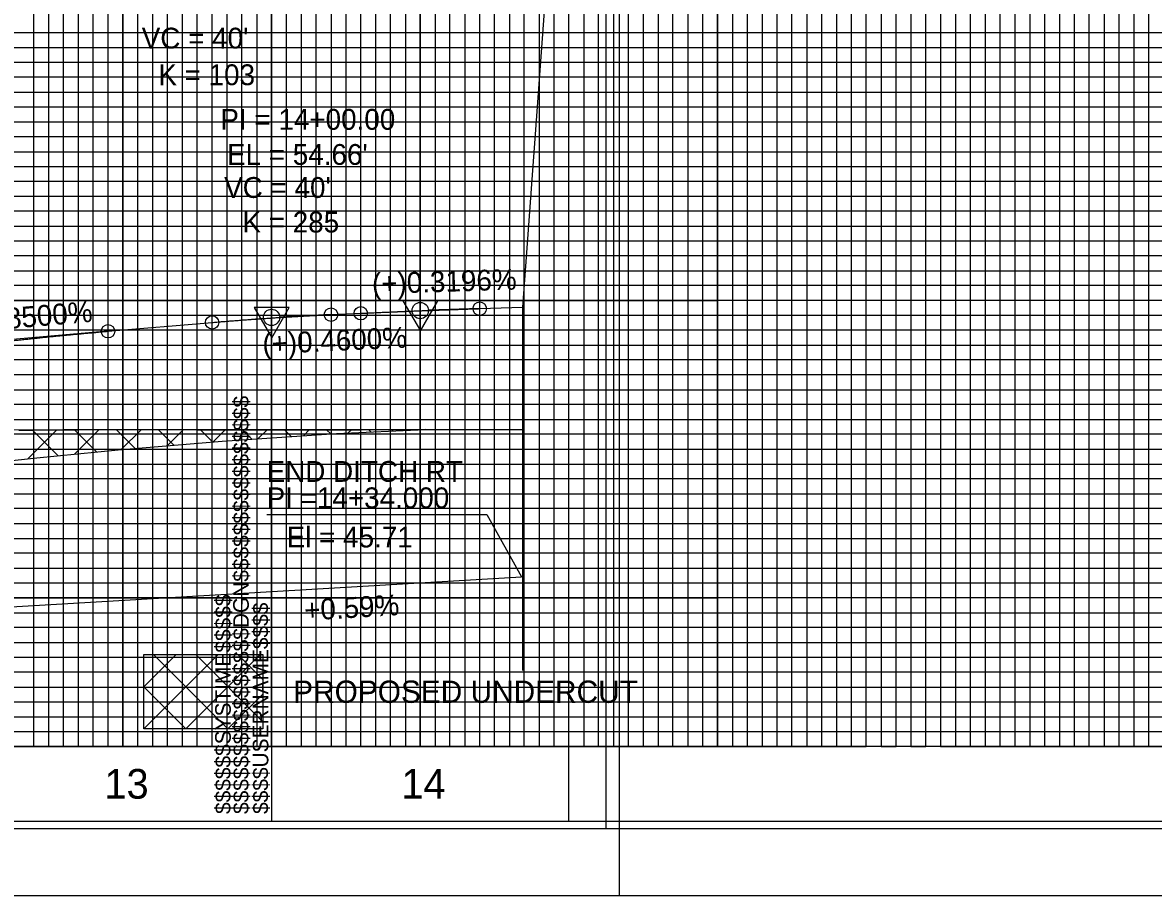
# Model space of a CAD drawing. Extents: x 2345490 to 2445302, y 465165 to 573888.
# Drawn here: x 2412161.6 to 2412541.9, y 541026.7 to 541320.1 of the extents above; entities that cross this region are included whole.
import ezdxf

# ---------------------------------------------------------------- set-up
doc = ezdxf.new("R2010")
doc.units = 0
for name, color, linetype in [('Old_Level_1', 7, 'Continuous'), ('Old_Level_18', 7, 'Continuous'), ('Old_Level_2', 7, 'Continuous'), ('Old_Level_3', 7, 'Continuous'), ('Old_Level_40', 7, 'Continuous'), ('Old_Level_41', 7, 'Continuous'), ('Old_Level_42', 7, 'Continuous'), ('Old_Level_43', 7, 'Continuous'), ('Old_Level_5', 7, 'Continuous'), ('Old_Level_50', 7, 'Continuous'), ('Old_Level_51', 7, 'Continuous'), ('Old_Level_57', 7, 'Continuous'), ('Old_Level_63', 7, 'Continuous')]:
    doc.layers.add(name, color=color, linetype=linetype)

msp = doc.modelspace()

# ---------------------------------------------------------------- linework, layer by layer
at = {"layer": 'Old_Level_1'}
msp.add_lwpolyline([(2412160.325, 541183.0945), (2412165.325, 541183.1285), (2412170.325, 541183.163), (2412175.325, 541183.195), (2412180.325, 541183.225), (2412185.325, 541183.25275), (2412190.325, 541183.2785), (2412195.325, 541183.301), (2412200.325, 541183.28775), (2412205.325, 541183.27575), (2412210.325, 541183.265), (2412215.325, 541183.25525), (2412220.325, 541183.24675), (2412225.325, 541183.239), (2412230.325, 541183.23225), (2412235.325, 541183.20925), (2412240.325, 541183.2), (2412245.325, 541183.195), (2412250.325, 541183.191), (2412255.325, 541183.188), (2412260.325, 541183.186), (2412265.325, 541183.18475), (2412270.325, 541183.18425), (2412275.325, 541183.25), (2412280.325, 541183.26), (2412285.325, 541183.26075), (2412290.325, 541183.2615), (2412295.325, 541183.26275), (2412300.325, 541183.264), (2412305.325, 541183.26525), (2412310.325, 541183.267), (2412315.325, 541183.25225), (2412320.325, 541183.252), (2412325.325, 541183.255), (2412329.745, 541183.25775)], dxfattribs=at)
at = {"layer": 'Old_Level_18'}
msp.add_line((2412245.325, 541051.694), (2412245.325, 541051.694), dxfattribs=at)
msp.add_line((2412245.325, 541051.694), (2412245.325, 541051.694), dxfattribs=at)
for points in [[(2412345.325, 542101.694), (2410845.325, 542101.694), (2410845.325, 541051.694), (2412345.325, 541051.694)], [(2413745.325, 542101.694), (2412245.325, 542101.694), (2412245.325, 541051.694), (2413745.325, 541051.694)]]:
    msp.add_lwpolyline(points, close=True, dxfattribs=at)
at = {"layer": 'Old_Level_2'}
for p, q in [((2412344.57, 541428.464), (2412329.745, 541224.394)), ((2412265.325, 541221.914), (2412275.325, 541222.374)), ((2412275.325, 541222.374), (2412292.578, 541223.1675)), ((2412315.325, 541223.933), (2412298.07375, 541223.38175)), ((2412315.325, 541223.933), (2412329.745, 541224.394)), ((2412190.325, 541216.319), (2412225.325, 541219.294)), ((2412225.325, 541219.294), (2412242.585, 541220.761)), ((2412265.325, 541221.914), (2412248.07225, 541221.12025)), ((2412190.325, 541216.319), (2412148.06525, 541212.72675))]:
    msp.add_line(p, q, dxfattribs=at)
for points in [[(2412301.25075, 541226.5785), (2412289.50825, 541226.564), (2412295.39175, 541216.44575)], [(2412251.25075, 541224.2785), (2412239.50825, 541224.264), (2412245.39175, 541214.14575)]]:
    msp.add_lwpolyline(points, close=True, dxfattribs=at)
for centre, radius in [((2412295.325, 541223.294), 2.75), ((2412295.325, 541223.294), 2.75), ((2412315.325, 541223.933), 2.25), ((2412245.325, 541220.994), 2.75), ((2412245.325, 541220.994), 2.75), ((2412265.325, 541221.914), 2.25), ((2412275.325, 541222.374), 2.25), ((2412190.325, 541216.319), 2.25), ((2412225.325, 541219.294), 2.25)]:
    msp.add_circle(centre, radius, dxfattribs=at)
for points in [[(2412275.325, 541222.374), (2412276.125, 541222.4105), (2412276.925, 541222.447), (2412277.725, 541222.48325), (2412278.525, 541222.51925), (2412279.325, 541222.555), (2412280.125, 541222.59075), (2412280.925, 541222.626), (2412281.725, 541222.661), (2412282.525, 541222.696), (2412283.325, 541222.73075), (2412284.125, 541222.765), (2412284.925, 541222.79925), (2412285.725, 541222.83325), (2412286.525, 541222.867), (2412287.325, 541222.9005), (2412288.125, 541222.934), (2412288.925, 541222.967), (2412289.725, 541223), (2412290.525, 541223.0325), (2412291.325, 541223.065), (2412292.125, 541223.09725), (2412292.925, 541223.129), (2412293.725, 541223.16075), (2412294.525, 541223.19225), (2412295.325, 541223.22375), (2412296.125, 541223.25475), (2412296.925, 541223.2855), (2412297.725, 541223.31625), (2412298.525, 541223.3465), (2412299.325, 541223.37675), (2412300.125, 541223.40675), (2412300.925, 541223.4365), (2412301.725, 541223.466), (2412302.525, 541223.49525), (2412303.325, 541223.52425), (2412304.125, 541223.553), (2412304.925, 541223.58175), (2412305.725, 541223.61), (2412306.525, 541223.63825), (2412307.325, 541223.66625), (2412308.125, 541223.69375), (2412308.925, 541223.72125), (2412309.725, 541223.7485), (2412310.525, 541223.7755), (2412311.325, 541223.8025), (2412312.125, 541223.829), (2412312.925, 541223.85525), (2412313.725, 541223.8815), (2412314.525, 541223.90725), (2412315.325, 541223.933)], [(2412225.325, 541219.294), (2412226.125, 541219.3615), (2412226.925, 541219.42875), (2412227.725, 541219.495), (2412228.525, 541219.561), (2412229.325, 541219.626), (2412230.125, 541219.69075), (2412230.925, 541219.7545), (2412231.725, 541219.818), (2412232.525, 541219.8805), (2412233.325, 541219.94275), (2412234.125, 541220.004), (2412234.925, 541220.065), (2412235.725, 541220.12525), (2412236.525, 541220.18475), (2412237.325, 541220.24375), (2412238.125, 541220.302), (2412238.925, 541220.35975), (2412239.725, 541220.41675), (2412240.525, 541220.47325), (2412241.325, 541220.529), (2412242.125, 541220.58425), (2412242.925, 541220.63875), (2412243.725, 541220.69275), (2412244.525, 541220.74625), (2412245.325, 541220.799), (2412246.125, 541220.851), (2412246.925, 541220.9025), (2412247.725, 541220.95325), (2412248.525, 541221.0035), (2412249.325, 541221.053), (2412250.125, 541221.102), (2412250.925, 541221.1505), (2412251.725, 541221.198), (2412252.525, 541221.24525), (2412253.325, 541221.29175), (2412254.125, 541221.3375), (2412254.925, 541221.38275), (2412255.725, 541221.42725), (2412256.525, 541221.47125), (2412257.325, 541221.51475), (2412258.125, 541221.5575), (2412258.925, 541221.5995), (2412259.725, 541221.641), (2412260.525, 541221.68175), (2412261.325, 541221.722), (2412262.125, 541221.76175), (2412262.925, 541221.80075), (2412263.725, 541221.839), (2412264.525, 541221.87675), (2412265.325, 541221.914)], [(2412100.325, 541205.38775), (2412102.125, 541205.6705), (2412103.925, 541205.951), (2412105.725, 541206.2285), (2412107.525, 541206.50375), (2412109.325, 541206.776), (2412111.125, 541207.046), (2412112.925, 541207.313), (2412114.725, 541207.57775), (2412116.525, 541207.8395), (2412118.325, 541208.099), (2412120.125, 541208.3555), (2412121.925, 541208.60975), (2412123.725, 541208.861), (2412125.525, 541209.11), (2412127.325, 541209.356), (2412129.125, 541209.59975), (2412130.925, 541209.8405), (2412132.725, 541210.079), (2412134.525, 541210.3145), (2412136.325, 541210.54775), (2412138.125, 541210.778), (2412139.925, 541211.006), (2412141.725, 541211.231), (2412143.525, 541211.45375), (2412145.325, 541211.6735), (2412147.125, 541211.891), (2412148.925, 541212.1055), (2412150.725, 541212.31775), (2412152.525, 541212.527), (2412154.325, 541212.734), (2412156.125, 541212.938), (2412157.925, 541213.13975), (2412159.725, 541213.3385), (2412161.525, 541213.535), (2412163.325, 541213.7285), (2412165.125, 541213.91975), (2412166.925, 541214.108), (2412168.725, 541214.294), (2412170.525, 541214.477), (2412172.325, 541214.65775), (2412174.125, 541214.8355), (2412175.925, 541215.011), (2412177.725, 541215.1835), (2412179.525, 541215.35375), (2412181.325, 541215.521), (2412183.125, 541215.686), (2412184.925, 541215.848), (2412186.725, 541216.00775), (2412188.525, 541216.1645), (2412190.325, 541216.319)]]:
    msp.add_spline(points, degree=3, dxfattribs=at)
at = {"layer": 'Old_Level_3'}
for p, q in [((2412243.70307, 541154.69132), (2412317.68749, 541154.69132)), ((2412317.68749, 541154.69132), (2412329.325, 541133.794))]:
    msp.add_line(p, q, dxfattribs=at)
msp.add_lwpolyline([(2411795.325, 541145.894), (2411895.325, 541120.894), (2411982.325, 541116.494), (2412020.325, 541115.594), (2412329.325, 541133.794)], dxfattribs=at)
at = {"layer": 'Old_Level_40'}
msp.add_line((2412245.325, 541051.694), (2412245.325, 541051.694), dxfattribs=at)
msp.add_line((2412245.325, 541051.694), (2412245.325, 541051.694), dxfattribs=at)
msp.add_line((2412245.325, 541051.694), (2412245.325, 541051.694), dxfattribs=at)
msp.add_line((2412245.325, 541051.694), (2412245.325, 541051.694), dxfattribs=at)
at = {"layer": 'Old_Level_41'}
for p, q in [((2412345.325, 541076.694), (2410845.325, 541076.694)), ((2413745.325, 541076.694), (2412245.325, 541076.694))]:
    msp.add_line(p, q, dxfattribs=at)
for points in [[(2412245.325, 542101.694), (2412295.325, 542101.694), (2412295.325, 541076.694), (2412345.325, 541076.694), (2412345.325, 542101.694), (2412395.325, 542101.694), (2412395.325, 541076.694), (2412445.325, 541076.694), (2412445.325, 542101.694), (2412495.325, 542101.694), (2412495.325, 541076.694), (2412545.325, 541076.694)], [(2412320.325, 541076.694), (2412320.325, 542101.694), (2412370.325, 542101.694), (2412370.325, 541076.694), (2412420.325, 541076.694), (2412420.325, 542101.694), (2412470.325, 542101.694), (2412470.325, 541076.694), (2412520.325, 541076.694), (2412520.325, 542101.694), (2412570.325, 542101.694)], [(2412170.325, 541964.144), (2412170.325, 541076.694), (2412220.325, 541076.694), (2412220.325, 541964.144)], [(2412270.325, 541964.144), (2412270.325, 541076.694)], [(2412345.325, 541301.694), (2410845.325, 541301.694), (2410845.325, 541251.694), (2412345.325, 541251.694)], [(2413745.325, 541301.694), (2412245.325, 541301.694), (2412245.325, 541251.694), (2413745.325, 541251.694)], [(2412345.325, 541201.694), (2410845.325, 541201.694), (2410845.325, 541151.694), (2412345.325, 541151.694)], [(2413745.325, 541201.694), (2412245.325, 541201.694), (2412245.325, 541151.694), (2413745.325, 541151.694)], [(2412345.325, 541126.694), (2410845.325, 541126.694), (2410845.325, 541176.694), (2412345.325, 541176.694)], [(2413745.325, 541126.694), (2412245.325, 541126.694), (2412245.325, 541176.694), (2413745.325, 541176.694)], [(2412345.325, 541101.694), (2410845.325, 541101.694)], [(2413745.325, 541101.694), (2412245.325, 541101.694)], [(2412282.825, 541051.694), (2412282.825, 541051.694)]]:
    msp.add_lwpolyline(points, dxfattribs=at)
at = {"layer": 'Old_Level_42'}
for points in [[(2412195.325, 541964.144), (2412195.325, 541076.694), (2412245.325, 541076.694), (2412245.325, 541964.144)], [(2412295.325, 541964.144), (2412295.325, 541076.694), (2412345.325, 541076.694)], [(2412345.325, 541226.694), (2410845.325, 541226.694), (2410845.325, 541276.694), (2412345.325, 541276.694)], [(2413745.325, 541226.694), (2412245.325, 541226.694), (2412245.325, 541276.694), (2413745.325, 541276.694)]]:
    msp.add_lwpolyline(points, dxfattribs=at)
at = {"layer": 'Old_Level_43'}
for points in [[(2412300.325, 542101.694), (2412300.325, 541076.694), (2412305.325, 541076.694), (2412305.325, 542101.694)], [(2412310.325, 542101.694), (2412310.325, 541076.694), (2412315.325, 541076.694), (2412315.325, 542101.694)], [(2412325.325, 542101.694), (2412325.325, 541076.694), (2412330.325, 541076.694), (2412330.325, 542101.694)], [(2412335.325, 542101.694), (2412335.325, 541076.694), (2412340.325, 541076.694), (2412340.325, 542101.694)], [(2412350.325, 542101.694), (2412350.325, 541076.694), (2412355.325, 541076.694), (2412355.325, 542101.694)], [(2412360.325, 542101.694), (2412360.325, 541076.694), (2412365.325, 541076.694), (2412365.325, 542101.694)], [(2412375.325, 542101.694), (2412375.325, 541076.694), (2412380.325, 541076.694), (2412380.325, 542101.694)], [(2412385.325, 542101.694), (2412385.325, 541076.694), (2412390.325, 541076.694), (2412390.325, 542101.694)], [(2412400.325, 542101.694), (2412400.325, 541076.694), (2412405.325, 541076.694), (2412405.325, 542101.694)], [(2412410.325, 542101.694), (2412410.325, 541076.694), (2412415.325, 541076.694), (2412415.325, 542101.694)], [(2412425.325, 542101.694), (2412425.325, 541076.694), (2412430.325, 541076.694), (2412430.325, 542101.694)], [(2412435.325, 542101.694), (2412435.325, 541076.694), (2412440.325, 541076.694), (2412440.325, 542101.694)], [(2412450.325, 542101.694), (2412450.325, 541076.694), (2412455.325, 541076.694), (2412455.325, 542101.694)], [(2412460.325, 541076.694), (2412465.325, 541076.694), (2412465.325, 542101.694)], [(2412460.325, 542101.694), (2412460.325, 541076.694)], [(2412475.325, 542101.694), (2412475.325, 541076.694), (2412480.325, 541076.694), (2412480.325, 542101.694)], [(2412485.325, 542101.694), (2412485.325, 541076.694), (2412490.325, 541076.694), (2412490.325, 542101.694)], [(2412500.325, 542101.694), (2412500.325, 541076.694), (2412505.325, 541076.694), (2412505.325, 542101.694)], [(2412510.325, 542101.694), (2412510.325, 541076.694), (2412515.325, 541076.694), (2412515.325, 542101.694)], [(2412525.325, 542101.694), (2412525.325, 541076.694), (2412530.325, 541076.694), (2412530.325, 542101.694)], [(2412535.325, 542101.694), (2412535.325, 541076.694), (2412540.325, 541076.694), (2412540.325, 542101.694)], [(2412165.325, 541964.144), (2412165.325, 541076.694), (2412175.325, 541076.694), (2412175.325, 541964.144)], [(2412180.325, 541964.144), (2412180.325, 541076.694), (2412185.325, 541076.694), (2412185.325, 541964.144)], [(2412190.325, 541964.144), (2412190.325, 541076.694), (2412200.325, 541076.694), (2412200.325, 541964.144)], [(2412205.325, 541964.144), (2412205.325, 541076.694), (2412210.325, 541076.694), (2412210.325, 541964.144)], [(2412215.325, 541964.144), (2412215.325, 541076.694), (2412225.325, 541076.694), (2412225.325, 541964.144)], [(2412230.325, 541964.144), (2412230.325, 541076.694)], [(2412230.325, 541076.694), (2412235.325, 541076.694), (2412235.325, 541964.144)], [(2412240.325, 541964.144), (2412240.325, 541076.694), (2412250.325, 541076.694), (2412250.325, 541964.144)], [(2412255.325, 541964.144), (2412255.325, 541076.694), (2412260.325, 541076.694), (2412260.325, 541964.144)], [(2412265.325, 541964.144), (2412265.325, 541076.694), (2412275.325, 541076.694), (2412275.325, 541964.144)], [(2412280.325, 541964.144), (2412280.325, 541076.694), (2412285.325, 541076.694), (2412285.325, 541964.144)], [(2412290.325, 541964.144), (2412290.325, 541076.694), (2412300.325, 541076.694)], [(2412295.325, 541316.694), (2410895.325, 541316.694), (2410895.325, 541311.694), (2412295.325, 541311.694)], [(2413695.325, 541316.694), (2412295.325, 541316.694), (2412295.325, 541311.694), (2413695.325, 541311.694)], [(2412295.325, 541306.694), (2410895.325, 541306.694), (2410895.325, 541296.694), (2412295.325, 541296.694)], [(2413695.325, 541306.694), (2412295.325, 541306.694), (2412295.325, 541296.694), (2413695.325, 541296.694)], [(2412295.325, 541291.694), (2410895.325, 541291.694), (2410895.325, 541286.694), (2412295.325, 541286.694)], [(2413695.325, 541291.694), (2412295.325, 541291.694), (2412295.325, 541286.694), (2413695.325, 541286.694)], [(2412295.325, 541281.694), (2410895.325, 541281.694)], [(2413695.325, 541281.694), (2412295.325, 541281.694)], [(2410895.325, 541271.694), (2412295.325, 541271.694)], [(2412295.325, 541271.694), (2413695.325, 541271.694)], [(2412295.325, 541266.694), (2410895.325, 541266.694), (2410895.325, 541261.694), (2412295.325, 541261.694)], [(2413695.325, 541266.694), (2412295.325, 541266.694), (2412295.325, 541261.694), (2413695.325, 541261.694)], [(2412295.325, 541256.694), (2410895.325, 541256.694)], [(2413695.325, 541256.694), (2412295.325, 541256.694)], [(2410895.325, 541246.694), (2412295.325, 541246.694)], [(2412295.325, 541246.694), (2413695.325, 541246.694)], [(2412295.325, 541241.694), (2410895.325, 541241.694), (2410895.325, 541236.694), (2412295.325, 541236.694)], [(2413695.325, 541241.694), (2412295.325, 541241.694), (2412295.325, 541236.694), (2413695.325, 541236.694)], [(2412295.325, 541231.694), (2410895.325, 541231.694), (2410895.325, 541221.694), (2412295.325, 541221.694)], [(2413695.325, 541231.694), (2412295.325, 541231.694), (2412295.325, 541221.694), (2413695.325, 541221.694)], [(2412295.325, 541216.694), (2410895.325, 541216.694), (2410895.325, 541211.694), (2412295.325, 541211.694)], [(2413695.325, 541216.694), (2412295.325, 541216.694), (2412295.325, 541211.694), (2413695.325, 541211.694)], [(2412295.325, 541206.694), (2410895.325, 541206.694), (2410895.325, 541196.694), (2412295.325, 541196.694)], [(2413695.325, 541206.694), (2412295.325, 541206.694), (2412295.325, 541196.694), (2413695.325, 541196.694)], [(2412295.325, 541191.694), (2410895.325, 541191.694), (2410895.325, 541186.694), (2412295.325, 541186.694)], [(2413695.325, 541191.694), (2412295.325, 541191.694), (2412295.325, 541186.694), (2413695.325, 541186.694)], [(2412295.325, 541181.694), (2410895.325, 541181.694), (2410895.325, 541171.694), (2412295.325, 541171.694)], [(2413695.325, 541181.694), (2412295.325, 541181.694), (2412295.325, 541171.694), (2413695.325, 541171.694)], [(2412295.325, 541166.694), (2410895.325, 541166.694), (2410895.325, 541161.694), (2412295.325, 541161.694)], [(2413695.325, 541166.694), (2412295.325, 541166.694), (2412295.325, 541161.694), (2413695.325, 541161.694)], [(2412295.325, 541156.694), (2410895.325, 541156.694), (2410895.325, 541146.694), (2412295.325, 541146.694)], [(2413695.325, 541156.694), (2412295.325, 541156.694), (2412295.325, 541146.694), (2413695.325, 541146.694)], [(2412295.325, 541141.694), (2410895.325, 541141.694), (2410895.325, 541136.694), (2412295.325, 541136.694)], [(2413695.325, 541141.694), (2412295.325, 541141.694), (2412295.325, 541136.694), (2413695.325, 541136.694)], [(2412295.325, 541131.694), (2410895.325, 541131.694), (2410895.325, 541121.694), (2412295.325, 541121.694)], [(2413695.325, 541131.694), (2412295.325, 541131.694), (2412295.325, 541121.694), (2413695.325, 541121.694)], [(2412295.325, 541116.694), (2410895.325, 541116.694), (2410895.325, 541111.694), (2412295.325, 541111.694)], [(2413695.325, 541116.694), (2412295.325, 541116.694), (2412295.325, 541111.694), (2413695.325, 541111.694)], [(2412295.325, 541106.694), (2410895.325, 541106.694), (2410895.325, 541096.694), (2412295.325, 541096.694)], [(2413695.325, 541106.694), (2412295.325, 541106.694), (2412295.325, 541096.694), (2413695.325, 541096.694)], [(2412295.325, 541091.694), (2410895.325, 541091.694), (2410895.325, 541086.694), (2412295.325, 541086.694)], [(2413695.325, 541091.694), (2412295.325, 541091.694), (2412295.325, 541086.694), (2413695.325, 541086.694)], [(2412295.325, 541081.694), (2410895.325, 541081.694)], [(2413695.325, 541081.694), (2412295.325, 541081.694)]]:
    msp.add_lwpolyline(points, dxfattribs=at)
at = {"layer": 'Old_Level_5'}
for p, q in [((2412163.38504, 541173.44753), (2412173.11646, 541183.17896)), ((2412164.9595, 541183.1197), (2412173.60753, 541174.47167)), ((2412179.02426, 541183.19707), (2412186.47561, 541175.74573)), ((2412179.09458, 541175.01494), (2412187.28134, 541183.2017)), ((2412193.15848, 541183.20499), (2412199.41597, 541176.9475)), ((2412194.77478, 541176.55301), (2412201.4314, 541183.20962)), ((2412207.2927, 541183.2129), (2412212.4502, 541178.05541)), ((2412210.23066, 541177.86675), (2412215.58146, 541183.21754)), ((2412221.42693, 541183.22082), (2412225.48443, 541179.16331)), ((2412225.68654, 541179.18049), (2412229.73152, 541183.22547)), ((2412235.56115, 541183.22873), (2412238.69821, 541180.09167)), ((2412240.88293, 541180.23474), (2412243.88157, 541183.23339)), ((2412249.69537, 541183.23664), (2412251.97111, 541180.9609)), ((2412256.01613, 541181.22581), (2412258.03163, 541183.24131)), ((2412263.82959, 541183.24456), (2412265.244, 541181.83014)), ((2412271.06836, 541182.1359), (2412272.18169, 541183.24924)), ((2412277.96381, 541183.25247), (2412278.73337, 541182.48291)), ((2412285.86002, 541182.78542), (2412286.33175, 541183.25716)), ((2412292.09803, 541183.26039), (2412292.29964, 541183.05877)), ((2412202.3938, 541096.80281), (2412213.25167, 541107.66068)), ((2412202.3938, 541082.66068), (2412227.3938, 541107.66068)), ((2412205.67807, 541107.66068), (2412230.67807, 541082.66068)), ((2412216.53594, 541082.66068), (2412241.53594, 541107.66068)), ((2412219.82021, 541107.66068), (2412242.3938, 541085.08709)), ((2412233.96234, 541107.66068), (2412242.3938, 541099.22922)), ((2412202.3938, 541096.80281), (2412216.53594, 541082.66068)), ((2412230.67807, 541082.66068), (2412242.3938, 541094.37641)), ((2412202.3938, 541082.66068), (2412202.3938, 541082.66068))]:
    msp.add_line(p, q, dxfattribs=at)
msp.add_lwpolyline([(2412150.65507, 541172.1371), (2412166.44206, 541173.76223), (2412193.74576, 541176.46554), (2412228.71278, 541179.43772), (2412267.18548, 541181.95729), (2412277.16306, 541182.41625), (2412297.11548, 541183.2632), (2412175.325, 541183.195), (2412140.325, 541182.94075)], dxfattribs=at)
msp.add_lwpolyline([(2412202.3938, 541107.66068), (2412242.3938, 541107.66068), (2412242.3938, 541082.66068), (2412202.3938, 541082.66068)], close=True, dxfattribs=at)
at = {"layer": 'Old_Level_50'}
for points in [[(2412357.825, 542104.244), (2410691.325, 542104.244), (2410691.325, 541049.144), (2412357.825, 541049.144)], [(2413757.825, 542104.244), (2412091.325, 542104.244), (2412091.325, 541049.144), (2413757.825, 541049.144)]]:
    msp.add_lwpolyline(points, close=True, dxfattribs=at)
at = {"layer": 'Old_Level_51'}
for points in [[(2412362.325, 542126.694), (2410678.325, 542126.694), (2410678.325, 541026.694), (2412362.325, 541026.694)], [(2413762.325, 542126.694), (2412078.325, 542126.694), (2412078.325, 541026.694), (2413762.325, 541026.694)]]:
    msp.add_lwpolyline(points, close=True, dxfattribs=at)
at = {"layer": 'Old_Level_57'}
for p, q in [((2412195.32475, 541076.79425), (2412195.32475, 541626.79425)), ((2412195.32475, 541076.69425), (2412195.32475, 541626.69425)), ((2412295.32475, 541076.79425), (2412295.32475, 541626.79425)), ((2412295.32475, 541076.69425), (2412295.32475, 541626.69425)), ((2412395.32475, 541076.79425), (2412395.32475, 541626.79425)), ((2412395.32475, 541076.69425), (2412395.32475, 541626.69425)), ((2410845.32525, 541276.69425), (2412395.32475, 541276.69425)), ((2410845.32525, 541226.69425), (2412395.32475, 541226.69425)), ((2410845.32525, 541176.69425), (2412395.32475, 541176.69425)), ((2410845.325, 541126.69425), (2412395.32475, 541126.69425)), ((2410845.32525, 541076.69425), (2412395.32475, 541076.69425))]:
    msp.add_line(p, q, dxfattribs=at)
at = {"layer": 'Old_Level_63'}
for p, q in [((2412195.325, 541217.014), (2412195.325, 541448.592)), ((2412295.325, 541223.224), (2412295.325, 541102.27675)), ((2412329.745, 541224.394), (2412329.745, 541102.27675)), ((2412245.325, 541220.764), (2412245.325, 541102.27675)), ((2412195.325, 541215.384), (2412195.325, 541102.27675)), ((2410895.325, 541076.694), (2412329.74775, 541076.694))]:
    msp.add_line(p, q, dxfattribs=at)

# ---------------------------------------------------------------- texts
at = {"layer": 'Old_Level_1'}
for s, p in [('13', (2412189.131, 541059.194)), ('14', (2412288.9735, 541059.194))]:
    msp.add_text(s, height=10.000001, dxfattribs=at).set_placement(p)
at = {"layer": 'Old_Level_2'}
for s, height, p in [("VC = 40'", 7.000001, (2412201.67825, 541311.37175)), ('K = 103', 7.000001, (2412207.24775, 541299.05475)), ('PI = 14+00.00', 7.0000005, (2412228.11775, 541284.0625)), ("EL = 54.66'", 7.0000005, (2412230.3425, 541272.2665)), ("VC = 40'", 7.000001, (2412229.3865, 541261.16025)), ('K = 285', 7.000001, (2412235.54225, 541249.534))]:
    msp.add_text(s, height=height, dxfattribs=at).set_placement(p)
for s, rotation, p in [('(+)0.3196%', 1.8304444, (2412279.20475, 541228.80125)), ('(+)0.8500%', 4.8584639, (2412136.879, 541215.43575)), ('(+)0.4600%', 2.63375, (2412242.3975, 541208.59725))]:
    msp.add_text(s, height=7.000001, rotation=rotation, dxfattribs=at).set_placement(p)
at = {"layer": 'Old_Level_3'}
for s, height, rotation, p in [('END DITCH RT', 7.0000005, 360, (2412243.66078, 541165.71019)), ('PI =14+34.000', 7.0000005, 360, (2412243.66078, 541156.83629)), ('El = 45.71', 7.000001, 360, (2412250.40639, 541143.66028)), ('+0.59%', 7.000001, 3.3708113, (2412256.48899, 541119.04183))]:
    msp.add_text(s, height=height, rotation=rotation, dxfattribs=at).set_placement(p)
at = {"layer": 'Old_Level_41'}
for s, p in [('$$$$$$$$$$$$$$$$DGN$$$$$$$$$$$$$$$$', (2412237.675, 541054.0565)), ('$$$$$$SYSTIME$$$$$', (2412231.625, 541054.0565)), ('$$$$USERNAME$$$$', (2412244.25, 541054.069))]:
    msp.add_text(s, height=5.25, rotation=90, dxfattribs=at).set_placement(p)
at = {"layer": 'Old_Level_5'}
msp.add_text('PROPOSED UNDERCUT', height=7.5, dxfattribs=at).set_placement((2412252.6091, 541091.41068))

doc.saveas('drawing.dxf')
